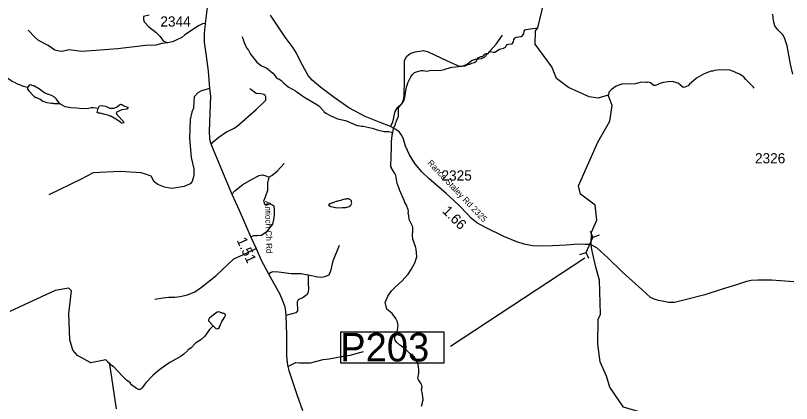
# Model space of a CAD drawing. Extents: x 1248224 to 1454986, y 825081 to 985870.
# Drawn here: x 1399091 to 1408611, y 882696 to 887454 of the extents above; entities that cross this region are included whole.
import ezdxf

# ---------------------------------------------------------------- set-up
doc = ezdxf.new("R2010")
doc.units = 0
for name, color, linetype in [('Exist Hydrographic Creek Single Shore', 7, 'Continuous'), ('Exist Hydrographic Misc Water Feature', 7, 'Continuous'), ('Exist Road Non-System Type 51', 7, 'Continuous'), ('Exist Road Secondary Mileage Hundredths English Label', 7, 'Continuous'), ('Exist Road Secondary Structure Pipe CELL', 7, 'Continuous'), ('Exist Road Secondary Structure Pipe Number Label', 7, 'Continuous'), ('Exist Road Secondary Type 51 Attributed', 7, 'Continuous'), ('Exist Road Secondary Type 51 Label', 7, 'Continuous'), ('Exist Road Secondary Type 51 Number Label', 7, 'Continuous')]:
    doc.layers.add(name, color=color, linetype=linetype)

msp = doc.modelspace()

# ---------------------------------------------------------------- linework, layer by layer
at = {"layer": 'Exist Hydrographic Creek Single Shore'}
for points in [[(1405498.1, 887303), (1405571.1, 887610.2)], [(1406155.2, 884642.4), (1406158.2, 884796.2), (1406224.2, 884944.4), (1406203.2, 885128.6), (1406022.2, 885263.6), (1405999.2, 885365.8), (1406236.2, 885902.7), (1406383.2, 886159.1), (1406412.2, 886349), (1406388.2, 886415.1), (1406362.1, 886478.8), (1406239.9, 886439.8), (1406130.2, 886456.5), (1405874.2, 886569.9), (1405727.2, 886681.2), (1405671.2, 886823.5), (1405468.2, 887103.3), (1405472.2, 887267.3), (1405498.1, 887303)], [(1407817.7, 881654.6), (1407799.2, 881702), (1407596.2, 881939.2), (1406956.3, 882460.9), (1406757.6, 882589), (1406552.2, 882652.8), (1406382.2, 882895.9), (1406343.3, 883031.4), (1406263.2, 883207), (1406234.2, 883424.3), (1406240.2, 883726.1), (1406267.2, 883791.2), (1406255.1, 884208.3), (1406211.2, 884368.9), (1406159.8, 884586.4), (1406155.2, 884642.4)], [(1400331.1, 882630.4), (1400248.1, 883178.3), (1400199.1, 883231.8), (1400017.1, 883194.8), (1399852, 883283.5), (1399795, 883350.2), (1399756.1, 883475.8), (1399746.1, 883801), (1399777.1, 884076.1), (1399744.1, 884109.6), (1399577, 884080.2), (1399021, 883825.4)]]:
    msp.add_lwpolyline(points, dxfattribs=at)
at = {"layer": 'Exist Hydrographic Misc Water Feature'}
for points in [[(1399236.4, 886573.5), (1399187.7, 886583.5), (1399132.2, 886608.7), (1399124.2, 886608.9), (1399096.5, 886623.4), (1399092.6, 886629.6), (1399048.9, 886646.5), (1399046.6, 886651), (1398989.9, 886687.8), (1398893.9, 886781.8), (1398759.8, 886960.7), (1398719.3, 887029.6), (1398666.9, 887106.7), (1398577.8, 887219.6), (1398546.5, 887269.3), (1398500.5, 887366.1), (1398488.9, 887382.4), (1398473.5, 887415)], [(1403718.7, 886019.9), (1403728.9, 886067.5), (1403754.1, 886123), (1403754.2, 886131), (1403766.7, 886154.7), (1403766.9, 886162.7), (1403788.1, 886218.2), (1403788.2, 886314.1), (1403790.4, 886322.1), (1403839.8, 886385), (1403860.4, 886416.4), (1403869.1, 886448.2), (1403883.6, 886559.9), (1403903, 886629.4), (1403942.6, 886702.5), (1403963.3, 886732), (1403987.8, 886755.4), (1404012, 886764.9), (1404068.3, 886779.7), (1404092.3, 886779.1), (1404132.2, 886772.2), (1404196.5, 886784.8), (1404280.4, 886780.9), (1404312.4, 886784.3), (1404352.7, 886793.3), (1404368.8, 886801), (1404449.3, 886819.2), (1404609.7, 886835.7), (1404650, 886856.8), (1404666.1, 886858.4), (1404690.3, 886869.8), (1404722.5, 886877.2), (1404736.7, 886884.8), (1404753.4, 886916.5), (1404767.7, 886934.1), (1404800.1, 886951.4), (1404816.1, 886951), (1404832.3, 886958.7), (1404848.8, 886980.3), (1404856.9, 886986.1), (1404865, 886990), (1404889, 886989.4), (1404901.3, 887003.1), (1404917.5, 887012.7), (1404949.3, 887004), (1404973.3, 887003.5), (1405030.1, 887042.3), (1405078.4, 887053.1), (1405094.6, 887060.8), (1405100.6, 887064.7), (1405109.1, 887082.5), (1405123.4, 887098.1), (1405139.5, 887103.8), (1405183.6, 887108.8), (1405200.1, 887130.4), (1405206.8, 887160.3), (1405221.2, 887181.9), (1405237.4, 887189.6), (1405293.5, 887196.4), (1405311.7, 887207.9), (1405326.3, 887231.6), (1405333, 887261.5), (1405343.3, 887277.2), (1405351.4, 887283), (1405407.6, 887289.8), (1405498.1, 887303)], [(1401869.2, 887196), (1401884.5, 887163.7), (1401884.3, 887155.7), (1401895.6, 887123.4), (1401926.2, 887058.8), (1401949.6, 887030.3), (1401972.6, 886981.8), (1402050.4, 886884.2), (1402111, 886838.2), (1402172.8, 886809.4), (1402249.5, 886747.8), (1402276.8, 886715.2), (1402290.3, 886693), (1402314, 886678.4), (1402329.9, 886674.1), (1402351.5, 886657.6), (1402380.8, 886627), (1402435.9, 886579.8), (1402526.8, 886531.8), (1402530.7, 886525.7), (1402640.9, 886447.4), (1402769.5, 886376.6), (1402810.8, 886345.7), (1402869.5, 886284.4), (1402873.3, 886276.3), (1402896.9, 886257.8), (1402958.2, 886224.5), (1403043.4, 886186.7), (1403139, 886168.5), (1403281.6, 886105.5), (1403289.6, 886107.2), (1403341.4, 886096.2), (1403355.5, 886095.8), (1403468.8, 886071.3), (1403528.5, 886052.1), (1403616, 886030.1), (1403640.1, 886033.6), (1403672.1, 886032.9), (1403718.7, 886019.9)], [(1408152, 886561.6), (1408146.3, 886573.7), (1408050.3, 886667.8), (1408023.2, 886706.4), (1408015.3, 886712.5), (1407973.7, 886735.5), (1407924.2, 886754.6), (1407919.2, 886759.7), (1407852.9, 886784.1), (1407769.5, 886786.9), (1407700.8, 886783.5), (1407668.7, 886780.2), (1407644.5, 886772.7), (1407626.5, 886771.1), (1407562, 886748.5), (1407533.7, 886735.2), (1407444.6, 886685.2), (1407412.2, 886657.7), (1407358.8, 886613.7), (1407341.9, 886592.6), (1407303.4, 886575.7), (1407284.1, 886572.8), (1407221.3, 886626.1), (1407145.7, 886643.8), (1407097.7, 886642.8), (1407041.5, 886634.1), (1406985.1, 886615.3), (1406976.9, 886607.6), (1406944.6, 886594.2), (1406920.7, 886596.8), (1406904.9, 886607.1), (1406881.3, 886629.7), (1406849.5, 886636.4), (1406841.4, 886634.5), (1406819.5, 886637), (1406815.9, 886632.2), (1406769.5, 886636.2), (1406693.1, 886617.8), (1406620.9, 886611.5), (1406543.1, 886617.1), (1406520.8, 886609.6), (1406512.8, 886609.8), (1406458.4, 886587), (1406401.5, 886548.3), (1406374.8, 886516.9), (1406362.1, 886478.8)], [(1399631.9, 886373.8), (1399594.3, 886426.6), (1399570.8, 886451.1), (1399541.2, 886467.8), (1399501.5, 886484.6), (1399493.5, 886484.8), (1399453.9, 886503.7), (1399422.3, 886522.4), (1399384.9, 886551.2), (1399315.8, 886592.7), (1399307.8, 886592.8), (1399276.1, 886605.5), (1399259.9, 886599.9), (1399236.4, 886573.5)], [(1399236.4, 886573.5), (1399236.9, 886550.4), (1399260.5, 886527.9), (1399319, 886460.6), (1399340.7, 886448.2), (1399348.7, 886448), (1399372.4, 886435.5), (1399388.3, 886431.2), (1399427.7, 886402.3), (1399475.5, 886389.3), (1399531.2, 886380), (1399555.2, 886379.5), (1399563.1, 886375.3), (1399631.9, 886373.8)], [(1400105.9, 886312.5), (1400050, 886320.6), (1400018, 886321.3), (1399985.8, 886314), (1399907.4, 886310.5), (1399841.2, 886318.3), (1399770, 886322.4), (1399702.3, 886336.3), (1399654.8, 886357.3), (1399631.9, 886373.8)], [(1400105.9, 886312.5), (1400122.6, 886347), (1400146.7, 886352.5), (1400194.5, 886341.4), (1400218.2, 886328.9), (1400250, 886320.2), (1400298, 886319.1), (1400330.2, 886330.4), (1400379, 886365.4), (1400395, 886365), (1400418.6, 886348.5), (1400466.3, 886331.5), (1400474.2, 886325.3), (1400455.7, 886305.7), (1400397.5, 886297), (1400365.3, 886285.7), (1400332.9, 886270.4), (1400326.8, 886264.6), (1400332.4, 886242.5), (1400338.1, 886234.4), (1400416.3, 886152.6), (1400418.2, 886144.6), (1400414.1, 886136.8), (1400403.9, 886133), (1400394, 886133.2), (1400386.1, 886137.4), (1400378.2, 886145.5), (1400323, 886182.7), (1400259.8, 886220.1), (1400251.8, 886220.2), (1400236, 886228.6), (1400172.4, 886245.9), (1400130.6, 886254.9), (1400108.6, 886255.4), (1400100.7, 886259.6), (1400094.7, 886263.7), (1400105.9, 886312.5)], [(1404010.5, 884542.8), (1404004.7, 884590.5), (1403997.5, 884622.5), (1403982.3, 884662.8), (1403982.5, 884670.8), (1403967.3, 884711.1), (1403960.5, 884759.3), (1403961, 884783.3), (1403965.3, 884799.2), (1403966.5, 884855.1), (1403962.8, 884871.2), (1403951.3, 884895.4), (1403939.7, 884911.7), (1403920.6, 884952.1), (1403917.6, 885000), (1403910.3, 885032.2), (1403910.8, 885056.2), (1403907.2, 885072.2), (1403886.4, 885128.7), (1403865.3, 885169.1), (1403865.5, 885177.1), (1403800.5, 885314.5), (1403800.6, 885322.5), (1403774.2, 885395), (1403756.3, 885491.4), (1403744.8, 885515.5), (1403702.2, 885580.4), (1403702.4, 885588.4), (1403694.8, 885604.6), (1403695.8, 885652.6), (1403700.3, 885676.4), (1403703, 885892.2), (1403706.6, 885964.1), (1403710.8, 885972), (1403711.1, 885990), (1403718.7, 886019.9)], [(1402930.9, 885129.4), (1402942.2, 885119.6), (1402960, 885113.1), (1403015.7, 885099.9), (1403031.7, 885097.6), (1403103.6, 885098), (1403119.7, 885101.7), (1403143.7, 885101.1), (1403184, 885112.2), (1403206.4, 885127.7), (1403216.8, 885151.5), (1403213, 885159.6), (1403211.6, 885183.6), (1403199.8, 885195.8), (1403178, 885204.3), (1403154, 885204.8), (1403145.9, 885201), (1403129.9, 885201.3), (1403097.8, 885194), (1403081.6, 885186.4), (1403057.5, 885183), (1403033.3, 885171.5), (1403025.3, 885171.7), (1402984.9, 885156.6), (1402976.9, 885156.7), (1402952.7, 885145.3), (1402944.7, 885145.4), (1402930.9, 885129.4)], [(1404070.8, 882662.1), (1404092.5, 882740), (1404086.1, 882811.7), (1404073.2, 882866), (1404079.9, 882897.9), (1404076.4, 882921.8), (1404065, 882946.1), (1404033.9, 882986.7), (1404028.2, 883002.9), (1404037.6, 883066.6), (1404038.7, 883114.6), (1404030.1, 883178.8), (1404020.4, 883199), (1404014.6, 883203.1), (1403987.8, 883263.7), (1403932.8, 883304.8), (1403881.9, 883357.9), (1403826.9, 883399.1), (1403807.1, 883409.6), (1403765.9, 883448.4), (1403748.4, 883472.8), (1403744.7, 883488.8), (1403745.3, 883512.8), (1403774.7, 883576.2), (1403783.7, 883623.9), (1403784.4, 883655.8), (1403780.5, 883663.9), (1403777.2, 883696), (1403756.2, 883740.4), (1403711.5, 883801.4), (1403648.7, 883854.7), (1403626.5, 883939.2), (1403631.2, 883943.7), (1403660.1, 884010.4), (1403705.6, 884079.4), (1403750.6, 884124.4), (1403830.1, 884194.5), (1403908, 884280.7), (1403947.3, 884339.9), (1403985, 884414.9), (1403990.1, 884419.2), (1404016.1, 884496.7), (1404010.5, 884542.8)], [(1401514.9, 883649.2), (1401521.9, 883643.8), (1401551.2, 883611.2), (1401579.3, 883614.6), (1401593.5, 883628.2), (1401595.9, 883640.1), (1401604.2, 883656), (1401604.4, 883664), (1401616.9, 883687.7), (1401621.2, 883703.6), (1401654.2, 883750.9), (1401666.7, 883774.6), (1401666.9, 883782.6), (1401661.1, 883790.7), (1401647.3, 883799), (1401639.3, 883799.2), (1401623.5, 883807.5), (1401615.5, 883807.7), (1401599.7, 883816), (1401579.8, 883820.4), (1401563.6, 883814.7), (1401498.6, 883766.3), (1401467.9, 883736.9), (1401459.6, 883721.1), (1401459.3, 883709.1), (1401514.9, 883649.2)], [(1401514.9, 883649.2), (1401473.1, 883602.9), (1401413.2, 883520.3), (1401365.8, 883476.7), (1401301.3, 883434.8), (1401247.2, 883380), (1401205.5, 883349), (1401203.3, 883341.1), (1401156.4, 883300.1), (1401123.9, 883276.8), (1400992.2, 883201.7), (1400937.5, 883167), (1400840, 883097.2), (1400776, 883040.5), (1400686.6, 882944.7), (1400645.5, 882889.7), (1400631.1, 882875.9), (1400614.9, 882866.3), (1400598.9, 882866.7), (1400575.3, 882879.2), (1400516.2, 882926.5), (1400500.5, 882940.8), (1400500.7, 882948.8), (1400457.3, 882977.7), (1400402.5, 883030.9), (1400293.1, 883149.2), (1400285.1, 883151.4), (1400221.1, 883207.7)]]:
    msp.add_lwpolyline(points, dxfattribs=at)
at = {"layer": 'Exist Road Non-System Type 51'}
for points in [[(1400731.8, 887457.2), (1400660.2, 887443.3), (1400662.5, 887404), (1400671.7, 887376.2), (1400727.2, 887313.8), (1400816.7, 887247.5), (1400867.5, 887196.6), (1400904.5, 887145.7), (1400955.5, 887118.7)], [(1401417.7, 887357.4), (1401385.3, 887352.2), (1401336.8, 887326.8), (1401168.1, 887215.8), (1401133.5, 887183.4), (1401064.1, 887151), (1401015.6, 887132.5), (1400955.5, 887118.7), (1400886.2, 887109.4), (1400812.2, 887090.9), (1400685.1, 887088.6), (1400588.1, 887074.7), (1400343.1, 887044.7), (1400075, 887023.8), (1399906.3, 887014.6), (1399746.9, 887033.1), (1399664.6, 887014.6), (1399627.6, 887016.9), (1399574.5, 887030.8), (1399491.3, 887088.6), (1399373.4, 887146.4), (1399331.8, 887183.4), (1399246.3, 887275.9)], [(1403690.4, 886093.3), (1403720.2, 886146.9), (1403736, 886225.7), (1403748.6, 886279.3), (1403780.1, 886329.7), (1403833.6, 886380.2), (1403849.4, 886421.2), (1403858.8, 886468.5), (1403862, 886664), (1403862, 886900.4), (1403887.2, 886950.9), (1403934.4, 886988.7), (1403994.3, 887010.8), (1404095.1, 887023.4), (1404155, 887010.8), (1404385, 886897.3), (1404533.1, 886834.2), (1404583.5, 886837.4), (1404633.9, 886859.4), (1404687.5, 886903.6), (1404734.7, 886919.3), (1404807.2, 886928.8), (1404845, 886944.6), (1404989.9, 887102.2), (1405066.8, 887215)], [(1401472.5, 886557.9), (1401372.3, 886529.2), (1401328.2, 886507.2), (1401284, 886456.7), (1401280.9, 886400), (1401274.6, 886318), (1401255.7, 886267.6), (1401233.6, 886179.3), (1401224.2, 885949.1), (1401246.2, 885712.6), (1401280.9, 885573.9), (1401277.7, 885491.9), (1401258.8, 885419.4), (1401233.6, 885391), (1401161.2, 885356.4), (1401009.9, 885334.3), (1400918.6, 885350), (1400836.7, 885381.6), (1400792.5, 885416.3), (1400754.7, 885482.5), (1400685.4, 885507.7), (1400631.9, 885526.6), (1400376.7, 885542.4), (1400045.8, 885526.6), (1399888.3, 885441.5), (1399500.8, 885255.5)], [(1401491.5, 885874.2), (1401515.4, 885903.2), (1401584.9, 885960.6), (1401680.5, 886028.4), (1401717, 886042.3), (1401765.7, 886070.2), (1401810.9, 886096.2), (1402042.1, 886299.8), (1402137.7, 886390.2), (1402162, 886416.3), (1402163.7, 886435.5), (1402160.3, 886456.3), (1402153.3, 886475.5), (1402137.7, 886484.2), (1402102.9, 886492.9), (1402045.5, 886499.8), (1401967.3, 886553.8)], [(1401745.5, 885263), (1401780.6, 885303.4), (1401881.4, 885382.3), (1401988.5, 885442.2), (1402079.9, 885492.6), (1402120.9, 885498.9), (1402161.8, 885489.5), (1402199.6, 885470.6), (1402234.3, 885492.6), (1402300.4, 885546.2), (1402385.5, 885637.7)], [(1402199.6, 885470.6), (1402183.9, 885401.2), (1402183.9, 885309.8), (1402155.5, 885227.8), (1402133.5, 885177.3), (1402149.2, 885136.3), (1402205.9, 885149), (1402246.9, 885130), (1402259.5, 885120.6), (1402262.6, 885076.4), (1402262.6, 885013.4), (1402259.5, 884972.4), (1402253.2, 884931.4), (1402243.7, 884896.7), (1402168.1, 884795.8), (1402108.2, 884754.8), (1402057.8, 884751.7), (1402007.4, 884751.7), (1401976.3, 884736.8)], [(1400799.2, 883975.3), (1400901.7, 883991.6), (1400966.9, 884000.9), (1401043.9, 884000.9), (1401111.4, 884010.2), (1401202.3, 884028.9), (1401290.9, 884063.9), (1401372.4, 884122.2), (1401547.2, 884259.8), (1401769.9, 884469.3), (1401888.7, 884525.3), (1402042.5, 884595.2)], [(1402680.2, 884275.8), (1402801.4, 884247.8), (1402848, 884245.5), (1402887.6, 884252.5), (1402938.9, 884273.5), (1402962.2, 884336.4), (1402987.8, 884443.7), (1403064.7, 884637.3)], [(1402196.9, 884284.7), (1402225.8, 884306.1), (1402253.7, 884313.1), (1402316.7, 884310.8), (1402472.8, 884289.8), (1402594, 884292.1), (1402680.2, 884275.8)], [(1402680.2, 884275.8), (1402682.5, 884175.5), (1402687.2, 884096.2), (1402680.2, 884063.6), (1402668.6, 884030.9), (1402622, 883995.9), (1402559, 883965.6), (1402547.4, 883942.3), (1402549.7, 883832.7), (1402528.7, 883807), (1402470.5, 883790.7), (1402407.6, 883774.4)], [(1402433.5, 883149.7), (1402529.6, 883198.7), (1402576.7, 883194.8), (1402641.4, 883192.9), (1402710, 883194.8), (1402866.9, 883234.1), (1402937.5, 883243.9), (1403112, 883277.2), (1403196.3, 883287), (1403359.1, 883334.1)]]:
    msp.add_lwpolyline(points, dxfattribs=at)
at = {"layer": 'Exist Road Secondary Structure Pipe CELL'}
for p, q in [((1406140.6, 884807.7), (1406172.8, 884730.8)), ((1406092.5, 884549.4), (1406172.8, 884730.8)), ((1406251.2, 884758.7), (1406172.8, 884730.8)), ((1406014, 884521.5), (1406092.5, 884549.4)), ((1406124.6, 884472.6), (1406092.5, 884549.4))]:
    msp.add_line(p, q, dxfattribs=at)
at = {"layer": 'Exist Road Secondary Structure Pipe Number Label'}
msp.add_line((1406076.5, 884476.4), (1404426.3, 883393), dxfattribs=at)
msp.add_lwpolyline([(1403081.4, 883575.8), (1404347.6, 883575.8), (1404347.6, 883191.9), (1403081.4, 883191.9)], close=True, dxfattribs=at)
at = {"layer": 'Exist Road Secondary Type 51 Attributed'}
for points in [[(1401440.8, 887550.8), (1401417.7, 887357.4), (1401405.3, 887232.9), (1401405.3, 887127.7), (1401428.4, 886957.4), (1401455.7, 886772.4), (1401472.5, 886557.9), (1401483, 886465.4), (1401474.6, 886256), (1401466.2, 886031), (1401472.5, 885947.8), (1401478.9, 885903.6), (1401491.5, 885874.2), (1401514.4, 885809.7), (1401619.5, 885565.8), (1401745.5, 885263), (1401833.7, 885065.4), (1401976.3, 884736.8), (1402042.5, 884595.2), (1402106.5, 884455), (1402196.9, 884284.7), (1402333.1, 884035.5), (1402362.6, 883966.1), (1402389.9, 883892.5), (1402402.5, 883827.3), (1402407.6, 883774.4), (1402415, 883538.3), (1402417.1, 883283.9), (1402423.4, 883196.5), (1402433.5, 883149.7), (1402446.5, 883099.8), (1402543.1, 882805.4), (1402610.2, 882608.7)], [(1408638.5, 884188.6), (1408367.8, 884207.2), (1408200, 884210.2), (1408116.7, 884204.2), (1408057.6, 884192.1), (1407938.4, 884149.8), (1407759.7, 884096.8), (1407549.3, 884030.1), (1407305.5, 883966.4), (1407174.5, 883935.9), (1407107.8, 883934.4), (1407045.7, 883945), (1406980.6, 883958.7), (1406927.6, 883975.3), (1406880.7, 883996.6), (1406773.2, 884095), (1406535.6, 884309.9), (1406356.9, 884484.2), (1406222.1, 884606.9), (1406155.2, 884642.4), (1406134.8, 884645.7), (1406080.6, 884647.5), (1405993.2, 884651), (1405848.1, 884638.7), (1405679.6, 884628.1), (1405560.7, 884624.6), (1405433.1, 884629.9), (1405333.5, 884650.9), (1405242.6, 884677.1), (1405081.8, 884743.6), (1404858.7, 884854.8), (1404752.1, 884912.5), (1404682.2, 884968.5), (1404626.2, 885024.5), (1404547.6, 885113.7), (1404463.7, 885190.6), (1404373.3, 885270.3), (1404160.1, 885454), (1404076.2, 885536.2), (1403990.6, 885641.2), (1403926.3, 885745.2), (1403877.4, 885853.7), (1403852.9, 885939.4), (1403830.2, 885981.4), (1403800.5, 886025.1), (1403756.8, 886058.3), (1403690.4, 886093.3), (1403564.5, 886140.5), (1403382.8, 886214), (1403180.7, 886323.2), (1402998.9, 886447.4), (1402836.4, 886569.9), (1402731.5, 886660.8), (1402682.6, 886716.8), (1402639.7, 886792.9), (1402582.1, 886900.5), (1402537.5, 886992.3), (1402498.5, 887059.3), (1402398.9, 887190.5), (1402275.6, 887374.1), (1402220.6, 887460.7)], [(1408625.9, 886733.5), (1408600.7, 886859.6), (1408556.8, 887081.5), (1408529.5, 887169.8), (1408508.4, 887213.9), (1408443.3, 887277), (1408407.6, 887327.5), (1408388.7, 887390.6), (1408382.4, 887472.6)]]:
    msp.add_lwpolyline(points, dxfattribs=at)

# ---------------------------------------------------------------- texts
at = {"layer": 'Exist Road Secondary Mileage Hundredths English Label'}
for s, rotation, p in [('1.66', 314.9769, (1404318.2, 885047.4)), ('1.51', 294.81183, (1401801.4, 884700))]:
    msp.add_text(s, height=125, rotation=rotation, dxfattribs=at).set_placement(p)
at = {"layer": 'Exist Road Secondary Structure Pipe Number Label'}
msp.add_text('P203', height=350, dxfattribs=at).set_placement((1403074.3, 883211.7))
at = {"layer": 'Exist Road Secondary Type 51 Label'}
for s, rotation, p in [('Rance Staley Rd 2325', 313.53636, (1404139.9, 885641.2)), ('Antioch Ch Rd', 271.42154, (1402151.4, 885180.4))]:
    msp.add_text(s, height=75, rotation=rotation, dxfattribs=at).set_placement(p)
at = {"layer": 'Exist Road Secondary Type 51 Number Label'}
for s, p in [('2344', (1400868.5, 887319.2)), ('2326', (1408163.2, 885641.1)), ('2325', (1404317.3, 885430.1))]:
    msp.add_text(s, height=125, dxfattribs=at).set_placement(p)

doc.saveas('drawing.dxf')
